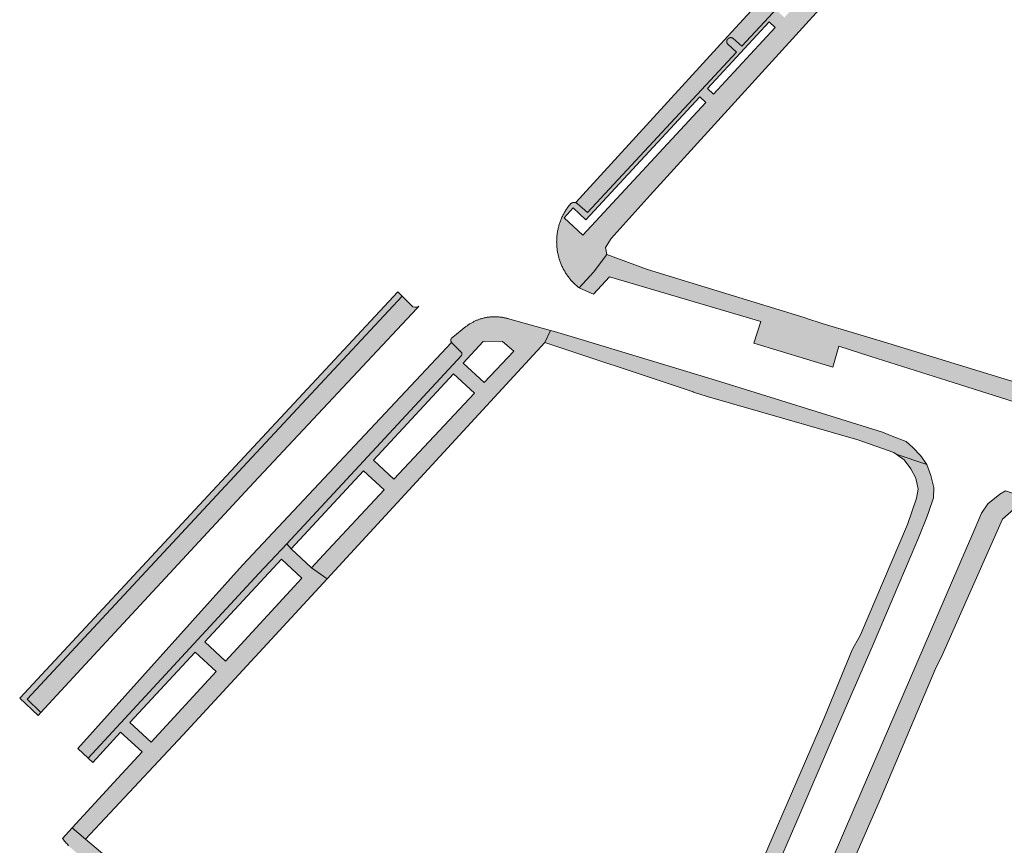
# Model space of a CAD drawing. Extents: x 97094 to 109644, y 463509 to 471969.
# Tile 276 of 362: x 104098 to 104202, y 469070 to 469157. Entities that reach past the tile are written whole.
import ezdxf

# ---------------------------------------------------------------- set-up
doc = ezdxf.new("R2010")
doc.units = 0
doc.layers.add('109 Onkruidbestrijding elementen', color=6, linetype='Continuous', lineweight=20, true_color=0xff00ff)

msp = doc.modelspace()

# ---------------------------------------------------------------- hatches: boundary and pattern name
at = {"layer": '109 Onkruidbestrijding elementen', "true_color": 0xff00ff}
h = msp.add_hatch(color=6, dxfattribs=at)
h.paths.add_polyline_path([(104160.36, 469132.24), (104160.2, 469132.97), (104160.82, 469133.93), (104164.94, 469138.5), (104192.16, 469168.42), (104201.23, 469178.37), (104202.25, 469180), (104200.77, 469180.44), (104200.65, 469180.46), (104200.53, 469180.48), (104200.41, 469180.5), (104200.29, 469180.52), (104200.17, 469180.53), (104200.05, 469180.55), (104199.93, 469180.56), (104199.81, 469180.57), (104199.69, 469180.58), (104199.57, 469180.58), (104199.45, 469180.58), (104199.33, 469180.59), (104199.2, 469180.58), (104199.08, 469180.58), (104198.96, 469180.58), (104198.84, 469180.57), (104198.72, 469180.56), (104198.6, 469180.55), (104198.48, 469180.54), (104198.36, 469180.52), (104198.24, 469180.51), (104198.12, 469180.49), (104198, 469180.47), (104197.88, 469180.44), (104197.76, 469180.42), (104197.64, 469180.39), (104197.52, 469180.36), (104197.41, 469180.33), (104197.29, 469180.3), (104197.17, 469180.26), (104197.06, 469180.23), (104196.94, 469180.19), (104196.83, 469180.15), (104196.71, 469180.1), (104196.6, 469180.06), (104196.49, 469180.01), (104196.38, 469179.97), (104196.27, 469179.92), (104196.16, 469179.86), (104196.05, 469179.81), (104195.94, 469179.76), (104195.83, 469179.7), (104195.73, 469179.64), (104195.62, 469179.58), (104195.52, 469179.52), (104195.41, 469179.45), (104195.31, 469179.38), (104195.21, 469179.32), (104195.11, 469179.25), (104195.01, 469179.18), (104194.92, 469179.1), (104194.82, 469179.03), (104194.73, 469178.95), (104194.63, 469178.88), (104194.54, 469178.8), (104194.45, 469178.72), (104194.36, 469178.63), (104194.27, 469178.55), (104194.18, 469178.47), (104193.23, 469177.49), (104193.22, 469177.48), (104193.22, 469177.47), (104193.21, 469177.47), (104193.21, 469177.46), (104193.2, 469177.46), (104193.2, 469177.45), (104193.19, 469177.44), (104193.19, 469177.44), (104193.18, 469177.43), (104193.18, 469177.42), (104193.17, 469177.42), (104193.17, 469177.41), (104193.16, 469177.4), (104193.16, 469177.4), (104193.16, 469177.39), (104193.15, 469177.38), (104193.15, 469177.38), (104193.14, 469177.37), (104193.14, 469177.36), (104193.14, 469177.35), (104193.13, 469177.35), (104193.13, 469177.34), (104193.13, 469177.33), (104193.13, 469177.32), (104193.12, 469177.32), (104193.12, 469177.31), (104193.12, 469177.3), (104193.12, 469177.29), (104193.11, 469177.29), (104193.11, 469177.28), (104193.11, 469177.27), (104193.11, 469177.26), (104193.11, 469177.26), (104193.1, 469177.25), (104193.1, 469177.24), (104193.1, 469177.23), (104193.1, 469177.22), (104193.1, 469177.22), (104193.1, 469177.21), (104193.1, 469177.2), (104193.1, 469177.19), (104193.1, 469177.18), (104193.1, 469177.18), (104193.09, 469177.17), (104193.09, 469177.16), (104193.09, 469177.15), (104193.09, 469177.14), (104193.1, 469177.14), (104193.1, 469177.13), (104193.1, 469177.12), (104193.1, 469177.11), (104193.1, 469177.1), (104193.1, 469177.1), (104193.1, 469177.09), (104193.1, 469177.08), (104193.1, 469177.07), (104193.1, 469177.06), (104193.1, 469177.06), (104193.11, 469177.05), (104193.11, 469177.04), (104193.11, 469177.03), (104193.11, 469177.03), (104193.11, 469177.02), (104193.12, 469177.01), (104193.12, 469177), (104193.12, 469177), (104193.12, 469176.99), (104193.13, 469176.98), (104193.13, 469176.97), (104193.13, 469176.97), (104193.14, 469176.96), (104193.14, 469176.95), (104193.14, 469176.94), (104193.15, 469176.94), (104193.15, 469176.93), (104193.15, 469176.92), (104193.16, 469176.92), (104193.16, 469176.91), (104193.17, 469176.9), (104193.17, 469176.89), (104193.18, 469176.89), (104193.18, 469176.88), (104193.18, 469176.87), (104193.19, 469176.87), (104193.19, 469176.86), (104193.2, 469176.86), (104193.2, 469176.85), (104193.21, 469176.84), (104193.21, 469176.84), (104194.48, 469175.71), (104184.1, 469164.47), (104174.62, 469154.25), (104173.68, 469155.09), (104173.67, 469155.1), (104173.67, 469155.1), (104173.66, 469155.1), (104173.66, 469155.11), (104173.65, 469155.11), (104173.64, 469155.11), (104173.64, 469155.12), (104173.63, 469155.12), (104173.62, 469155.12), (104173.62, 469155.12), (104173.61, 469155.13), (104173.61, 469155.13), (104173.6, 469155.13), (104173.59, 469155.14), (104173.59, 469155.14), (104173.58, 469155.14), (104173.57, 469155.14), (104173.57, 469155.14), (104173.56, 469155.15), (104173.55, 469155.15), (104173.55, 469155.15), (104173.54, 469155.15), (104173.53, 469155.15), (104173.53, 469155.15), (104173.52, 469155.15), (104173.51, 469155.16), (104173.51, 469155.16), (104173.5, 469155.16), (104173.49, 469155.16), (104173.49, 469155.16), (104173.48, 469155.16), (104173.47, 469155.16), (104173.47, 469155.16), (104173.46, 469155.16), (104173.45, 469155.16), (104173.44, 469155.16), (104173.44, 469155.16), (104173.43, 469155.16), (104173.42, 469155.16), (104173.42, 469155.16), (104173.41, 469155.16), (104173.4, 469155.16), (104173.4, 469155.16), (104173.39, 469155.16), (104173.38, 469155.16), (104173.38, 469155.15), (104173.37, 469155.15), (104173.36, 469155.15), (104173.36, 469155.15), (104173.35, 469155.15), (104173.34, 469155.15), (104173.34, 469155.14), (104173.33, 469155.14), (104173.32, 469155.14), (104173.32, 469155.14), (104173.31, 469155.14), (104173.3, 469155.13), (104173.3, 469155.13), (104173.29, 469155.13), (104173.28, 469155.13), (104173.28, 469155.12), (104173.27, 469155.12), (104173.27, 469155.12), (104173.26, 469155.11), (104173.25, 469155.11), (104173.25, 469155.11), (104173.24, 469155.1), (104173.24, 469155.1), (104173.23, 469155.1), (104173.22, 469155.09), (104173.22, 469155.09), (104173.21, 469155.09), (104173.21, 469155.08), (104173.2, 469155.08), (104173.2, 469155.07), (104173.19, 469155.07), (104173.19, 469155.07), (104173.18, 469155.06), (104173.17, 469155.06), (104173.17, 469155.05), (104173.16, 469155.05), (104173.16, 469155.04), (104173.15, 469155.04), (104173.15, 469155.03), (104173.15, 469155.03), (104173.14, 469155.02), (104173.14, 469155.02), (104173.13, 469155.01), (104173.13, 469155.01), (104173.12, 469155), (104173.12, 469155), (104173.11, 469154.99), (104173.11, 469154.99), (104173.11, 469154.98), (104173.1, 469154.97), (104173.1, 469154.97), (104173.09, 469154.96), (104173.09, 469154.96), (104173.09, 469154.95), (104173.08, 469154.94), (104173.08, 469154.94), (104173.08, 469154.93), (104173.08, 469154.93), (104173.07, 469154.92), (104173.07, 469154.91), (104173.07, 469154.91), (104173.06, 469154.9), (104173.06, 469154.9), (104173.06, 469154.89), (104173.06, 469154.88), (104173.05, 469154.88), (104173.05, 469154.87), (104173.05, 469154.86), (104173.05, 469154.86), (104173.05, 469154.85), (104173.04, 469154.84), (104173.04, 469154.84), (104173.04, 469154.83), (104173.04, 469154.82), (104173.04, 469154.82), (104173.04, 469154.81), (104173.04, 469154.8), (104173.04, 469154.8), (104173.03, 469154.79), (104173.03, 469154.78), (104173.03, 469154.77), (104173.03, 469154.77), (104173.03, 469154.76), (104173.03, 469154.75), (104173.03, 469154.75), (104173.03, 469154.74), (104173.03, 469154.73), (104173.03, 469154.73), (104173.03, 469154.72), (104173.03, 469154.71), (104173.03, 469154.71), (104173.03, 469154.7), (104173.04, 469154.69), (104173.04, 469154.69), (104173.04, 469154.68), (104173.04, 469154.67), (104173.04, 469154.67), (104173.04, 469154.66), (104173.04, 469154.65), (104173.04, 469154.65), (104173.05, 469154.64), (104173.05, 469154.63), (104173.05, 469154.63), (104173.05, 469154.62), (104173.05, 469154.61), (104173.06, 469154.61), (104173.06, 469154.6), (104173.06, 469154.59), (104173.06, 469154.59), (104173.07, 469154.58), (104173.07, 469154.57), (104173.07, 469154.57), (104173.07, 469154.56), (104173.08, 469154.56), (104173.08, 469154.55), (104173.08, 469154.54), (104173.09, 469154.54), (104173.09, 469154.53), (104173.09, 469154.53), (104173.1, 469154.52), (104173.1, 469154.51), (104173.1, 469154.51), (104173.11, 469154.5), (104173.11, 469154.5), (104173.12, 469154.49), (104174.05, 469153.63), (104158.31, 469136.67), (104157.19, 469137.64), (104157.18, 469137.65), (104157.18, 469137.65), (104157.17, 469137.66), (104157.16, 469137.67), (104157.15, 469137.67), (104157.14, 469137.68), (104157.13, 469137.68), (104157.12, 469137.68), (104157.11, 469137.69), (104157.1, 469137.69), (104157.09, 469137.7), (104157.08, 469137.7), (104157.08, 469137.7), (104157.07, 469137.71), (104157.06, 469137.71), (104157.05, 469137.72), (104157.04, 469137.72), (104157.03, 469137.72), (104157.02, 469137.72), (104157.01, 469137.72), (104157, 469137.73), (104156.99, 469137.73), (104156.98, 469137.73), (104156.98, 469137.73), (104156.97, 469137.73), (104156.96, 469137.73), (104156.95, 469137.74), (104156.94, 469137.74), (104156.93, 469137.74), (104156.92, 469137.74), (104156.91, 469137.74), (104156.9, 469137.74), (104156.89, 469137.74), (104156.89, 469137.74), (104156.88, 469137.74), (104156.87, 469137.74), (104156.86, 469137.74), (104156.85, 469137.74), (104156.84, 469137.74), (104156.83, 469137.74), (104156.82, 469137.74), (104156.81, 469137.74), (104156.8, 469137.73), (104156.8, 469137.73), (104156.79, 469137.73), (104156.78, 469137.73), (104156.77, 469137.73), (104156.76, 469137.73), (104156.75, 469137.72), (104156.74, 469137.72), (104156.73, 469137.72), (104156.72, 469137.72), (104156.72, 469137.71), (104156.71, 469137.71), (104156.7, 469137.71), (104156.69, 469137.7), (104156.68, 469137.7), (104156.67, 469137.7), (104156.67, 469137.69), (104156.66, 469137.69), (104156.65, 469137.69), (104156.64, 469137.68), (104156.63, 469137.68), (104156.62, 469137.67), (104156.62, 469137.67), (104156.61, 469137.66), (104156.6, 469137.66), (104156.59, 469137.66), (104156.59, 469137.65), (104156.58, 469137.65), (104156.57, 469137.64), (104156.56, 469137.63), (104156.56, 469137.63), (104156.55, 469137.62), (104156.54, 469137.62), (104156.22, 469137.23), (104156.16, 469137.15), (104156.1, 469137.06), (104156.05, 469136.98), (104155.99, 469136.89), (104155.94, 469136.8), (104155.88, 469136.71), (104155.83, 469136.63), (104155.78, 469136.54), (104155.74, 469136.45), (104155.69, 469136.35), (104155.64, 469136.26), (104155.6, 469136.17), (104155.56, 469136.08), (104155.52, 469135.98), (104155.48, 469135.89), (104155.44, 469135.79), (104155.41, 469135.7), (104155.37, 469135.6), (104155.34, 469135.5), (104155.31, 469135.4), (104155.28, 469135.31), (104155.25, 469135.21), (104155.22, 469135.11), (104155.2, 469135.01), (104155.18, 469134.91), (104155.16, 469134.81), (104155.14, 469134.71), (104155.12, 469134.61), (104155.1, 469134.5), (104155.09, 469134.4), (104155.08, 469134.3), (104155.07, 469134.2), (104155.06, 469134.1), (104155.05, 469133.99), (104155.04, 469133.89), (104155.04, 469133.79), (104155.04, 469133.69), (104155.03, 469133.58), (104155.04, 469133.48), (104155.04, 469133.38), (104155.04, 469133.28), (104155.05, 469133.17), (104155.06, 469133.07), (104155.07, 469132.97), (104155.08, 469132.87), (104155.09, 469132.77), (104155.1, 469132.67), (104155.12, 469132.56), (104155.14, 469132.46), (104155.16, 469132.36), (104155.18, 469132.26), (104155.2, 469132.16), (104155.23, 469132.06), (104155.25, 469131.96), (104155.28, 469131.86), (104155.31, 469131.77), (104155.34, 469131.67), (104155.37, 469131.57), (104155.41, 469131.47), (104155.44, 469131.38), (104155.48, 469131.28), (104155.52, 469131.19), (104155.56, 469131.09), (104155.6, 469131), (104155.64, 469130.91), (104155.69, 469130.82), (104155.74, 469130.72), (104155.78, 469130.63), (104155.83, 469130.54), (104155.89, 469130.46), (104155.94, 469130.37), (104155.99, 469130.28), (104156.05, 469130.19), (104156.1, 469130.11), (104156.16, 469130.02), (104156.22, 469129.94), (104156.28, 469129.86), (104156.35, 469129.78), (104156.41, 469129.7), (104156.48, 469129.62), (104156.54, 469129.54), (104156.61, 469129.46), (104156.68, 469129.39), (104156.75, 469129.31), (104156.82, 469129.24), (104156.89, 469129.17), (104156.97, 469129.1), (104157.04, 469129.03), (104157.12, 469128.96), (104157.2, 469128.89), (104157.27, 469128.82), (104157.35, 469128.76), (104157.43, 469128.7), (104158.92, 469130.38), (104160.36, 469132.24)])
h.paths.add_polyline_path([(104178.49, 469157.88), (104184.82, 469164.71), (104185.45, 469164.12), (104179.12, 469157.29), (104178.49, 469157.88)])
h.paths.add_polyline_path([(104193.79, 469177.26), (104194.59, 469178.13), (104196.65, 469176.22), (104186.38, 469165.13), (104185.75, 469165.72), (104195.22, 469175.94), (104193.79, 469177.26)])
h.paths.add_polyline_path([(104156.79, 469137.16), (104158.14, 469135.91), (104170.18, 469148.9), (104170.81, 469148.32), (104157.8, 469134.28), (104155.82, 469136.11), (104156.79, 469137.16)])
h.paths.add_polyline_path([(104177.51, 469156.82), (104178.14, 469156.24), (104171.62, 469149.2), (104170.99, 469149.78), (104177.51, 469156.82)])
for points in [[(104173.68, 469155.09), (104174.62, 469154.25), (104184.1, 469164.47), (104194.48, 469175.71), (104193.21, 469176.84), (104193.07, 469176.97), (104172.76, 469154.89), (104157.05, 469137.72), (104157.06, 469137.71), (104157.07, 469137.71), (104157.08, 469137.7), (104157.08, 469137.7), (104157.09, 469137.7), (104157.1, 469137.69), (104157.11, 469137.69), (104157.12, 469137.68), (104157.13, 469137.68), (104157.14, 469137.68), (104157.15, 469137.67), (104157.16, 469137.67), (104157.17, 469137.66), (104157.18, 469137.65), (104157.18, 469137.65), (104157.19, 469137.64), (104158.31, 469136.67), (104174.05, 469153.63), (104173.12, 469154.49), (104173.11, 469154.5), (104173.11, 469154.5), (104173.1, 469154.51), (104173.1, 469154.51), (104173.1, 469154.52), (104173.09, 469154.53), (104173.09, 469154.53), (104173.09, 469154.54), (104173.08, 469154.54), (104173.08, 469154.55), (104173.08, 469154.56), (104173.07, 469154.56), (104173.07, 469154.57), (104173.07, 469154.57), (104173.07, 469154.58), (104173.06, 469154.59), (104173.06, 469154.59), (104173.06, 469154.6), (104173.06, 469154.61), (104173.05, 469154.61), (104173.05, 469154.62), (104173.05, 469154.63), (104173.05, 469154.63), (104173.05, 469154.64), (104173.04, 469154.65), (104173.04, 469154.65), (104173.04, 469154.66), (104173.04, 469154.67), (104173.04, 469154.67), (104173.04, 469154.68), (104173.04, 469154.69), (104173.04, 469154.69), (104173.03, 469154.7), (104173.03, 469154.71), (104173.03, 469154.71), (104173.03, 469154.72), (104173.03, 469154.73), (104173.03, 469154.73), (104173.03, 469154.74), (104173.03, 469154.75), (104173.03, 469154.75), (104173.03, 469154.76), (104173.03, 469154.77), (104173.03, 469154.77), (104173.03, 469154.78), (104173.03, 469154.79), (104173.04, 469154.8), (104173.04, 469154.8), (104173.04, 469154.81), (104173.04, 469154.82), (104173.04, 469154.82), (104173.04, 469154.83), (104173.04, 469154.84), (104173.04, 469154.84), (104173.05, 469154.85), (104173.05, 469154.86), (104173.05, 469154.86), (104173.05, 469154.87), (104173.05, 469154.88), (104173.06, 469154.88), (104173.06, 469154.89), (104173.06, 469154.9), (104173.06, 469154.9), (104173.07, 469154.91), (104173.07, 469154.91), (104173.07, 469154.92), (104173.08, 469154.93), (104173.08, 469154.93), (104173.08, 469154.94), (104173.08, 469154.94), (104173.09, 469154.95), (104173.09, 469154.96), (104173.09, 469154.96), (104173.1, 469154.97), (104173.1, 469154.97), (104173.11, 469154.98), (104173.11, 469154.99), (104173.11, 469154.99), (104173.12, 469155), (104173.12, 469155), (104173.13, 469155.01), (104173.13, 469155.01), (104173.14, 469155.02), (104173.14, 469155.02), (104173.15, 469155.03), (104173.15, 469155.03), (104173.15, 469155.04), (104173.16, 469155.04), (104173.16, 469155.05), (104173.17, 469155.05), (104173.17, 469155.06), (104173.18, 469155.06), (104173.19, 469155.07), (104173.19, 469155.07), (104173.2, 469155.07), (104173.2, 469155.08), (104173.21, 469155.08), (104173.21, 469155.09), (104173.22, 469155.09), (104173.22, 469155.09), (104173.23, 469155.1), (104173.24, 469155.1), (104173.24, 469155.1), (104173.25, 469155.11), (104173.25, 469155.11), (104173.26, 469155.11), (104173.27, 469155.12), (104173.27, 469155.12), (104173.28, 469155.12), (104173.28, 469155.13), (104173.29, 469155.13), (104173.3, 469155.13), (104173.3, 469155.13), (104173.31, 469155.14), (104173.32, 469155.14), (104173.32, 469155.14), (104173.33, 469155.14), (104173.34, 469155.14), (104173.34, 469155.15), (104173.35, 469155.15), (104173.36, 469155.15), (104173.36, 469155.15), (104173.37, 469155.15), (104173.38, 469155.15), (104173.38, 469155.16), (104173.39, 469155.16), (104173.4, 469155.16), (104173.4, 469155.16), (104173.41, 469155.16), (104173.42, 469155.16), (104173.42, 469155.16), (104173.43, 469155.16), (104173.44, 469155.16), (104173.44, 469155.16), (104173.45, 469155.16), (104173.46, 469155.16), (104173.47, 469155.16), (104173.47, 469155.16), (104173.48, 469155.16), (104173.49, 469155.16), (104173.49, 469155.16), (104173.5, 469155.16), (104173.51, 469155.16), (104173.51, 469155.16), (104173.52, 469155.15), (104173.53, 469155.15), (104173.53, 469155.15), (104173.54, 469155.15), (104173.55, 469155.15), (104173.55, 469155.15), (104173.56, 469155.15), (104173.57, 469155.14), (104173.57, 469155.14), (104173.58, 469155.14), (104173.59, 469155.14), (104173.59, 469155.14), (104173.6, 469155.13), (104173.61, 469155.13), (104173.61, 469155.13), (104173.62, 469155.12), (104173.62, 469155.12), (104173.63, 469155.12), (104173.64, 469155.12), (104173.64, 469155.11), (104173.65, 469155.11), (104173.66, 469155.11), (104173.66, 469155.1), (104173.67, 469155.1), (104173.67, 469155.1), (104173.68, 469155.09)], [(104226.12, 469109.68), (104226.82, 469111.62), (104225.73, 469111.95), (104189.62, 469123), (104183.13, 469124.96), (104182.9, 469125.03), (104181.61, 469125.44), (104181.2, 469125.57), (104164.63, 469130.64), (104160.36, 469132.24), (104158.92, 469130.38), (104157.43, 469128.7), (104158.77, 469128.1), (104158.93, 469128.05), (104160.62, 469129.87), (104176.65, 469125.14), (104175.9, 469122.88), (104184.25, 469120.33), (104184.87, 469122.55), (104188.26, 469121.45), (104196.32, 469118.92), (104204.22, 469116.4), (104204.77, 469116.23), (104205.81, 469115.9), (104210.32, 469114.46), (104211.64, 469114.04), (104213.37, 469113.49), (104226.12, 469109.68)], [(104138.24, 469128.28), (104118.17, 469106.75), (104098.24, 469085.35), (104100.18, 469083.51), (104100.48, 469083.83), (104099.04, 469085.23), (104122.78, 469110.78), (104138.7, 469127.84), (104138.24, 469128.28)], [(104100.48, 469083.83), (104104.75, 469088.43), (104122.99, 469108.15), (104140.24, 469126.53), (104140.35, 469126.65), (104140.46, 469126.78), (104140.25, 469126.68), (104140.05, 469126.67), (104139.84, 469126.72), (104138.7, 469127.84), (104122.78, 469110.78), (104099.04, 469085.23), (104100.48, 469083.83)], [(104190.96, 469111.13), (104194.18, 469110.04), (104193.51, 469110.99), (104192.72, 469111.85), (104191.99, 469112.48), (104190.71, 469112.98), (104189.52, 469113.45), (104172.28, 469118.81), (104157.63, 469123.24), (104154.8, 469124.09), (104154.38, 469124.22), (104153.77, 469122.93), (104168.1, 469118.17), (104169.46, 469117.72), (104169.51, 469117.7), (104170.97, 469117.21), (104186.89, 469112.66), (104190.69, 469111.32), (104190.96, 469111.13)], [(104104.38, 469080.03), (104105.49, 469079.01), (104123.55, 469098.5), (104126.48, 469101.65), (104144.98, 469121.55), (104145, 469121.64), (104145, 469121.83), (104143.92, 469122.95), (104121.79, 469099.41), (104104.38, 469080.03)], [(104186.99, 469091.7), (104186.33, 469090.52), (104186.31, 469090.46), (104183.3, 469083.16), (104167.23, 469046.05), (104158.62, 469026.06), (104157.63, 469024.32), (104159.24, 469023.53), (104159.9, 469024.92), (104161.47, 469028.73), (104165.6, 469037.93), (104170.51, 469049.18), (104174.36, 469058.36), (104180.33, 469072.1), (104184.39, 469081.53), (104188.53, 469091), (104192.54, 469100.46), (104193.32, 469102.28), (104194.18, 469104.48), (104194.41, 469105.06), (104194.89, 469106.51), (104194.93, 469107.61), (104194.62, 469108.89), (104194.18, 469110.04), (104190.96, 469111.13), (104191.81, 469110.54), (104192.51, 469109.59), (104193.04, 469108.59), (104193.29, 469107.44), (104193.1, 469106.49), (104192.15, 469103.71), (104187.18, 469092.05), (104186.99, 469091.7)], [(104195.17, 469088.6), (104195.7, 469089.65), (104196, 469090.26), (104202.2, 469104.26), (104203.38, 469105.31), (104204.47, 469105.81), (104205.51, 469106.06), (104206.11, 469106.07), (104202.52, 469107.27), (104201.91, 469106.9), (104200.65, 469105.87), (104199.97, 469104.9), (104198.95, 469102.5), (104198.37, 469101.12), (104186.47, 469073.59), (104174.91, 469046.77), (104165.13, 469024.43), (104164.35, 469022.57), (104164.31, 469022.48), (104164.27, 469022.4), (104164.23, 469022.31), (104164.19, 469022.22), (104164.16, 469022.14), (104164.13, 469022.05), (104164.09, 469021.96), (104164.06, 469021.88), (104164.04, 469021.79), (104164.01, 469021.7), (104163.98, 469021.61), (104163.96, 469021.52), (104163.94, 469021.43), (104163.91, 469021.34), (104163.9, 469021.24), (104163.88, 469021.15), (104163.86, 469021.06), (104163.85, 469020.97), (104163.83, 469020.88), (104163.82, 469020.78), (104163.81, 469020.69), (104163.8, 469020.6), (104163.79, 469020.51), (104163.79, 469020.41), (104163.78, 469020.32), (104163.78, 469020.23), (104163.78, 469020.13), (104163.78, 469020.04), (104163.78, 469019.95), (104163.79, 469019.85), (104163.79, 469019.76), (104163.8, 469019.67), (104163.81, 469019.58), (104163.82, 469019.48), (104163.83, 469019.39), (104163.84, 469019.3), (104163.85, 469019.21), (104163.87, 469019.11), (104163.89, 469019.02), (104163.91, 469018.93), (104163.93, 469018.84), (104163.95, 469018.75), (104163.97, 469018.66), (104164, 469018.57), (104164.03, 469018.48), (104164.05, 469018.39), (104164.08, 469018.3), (104164.11, 469018.21), (104164.15, 469018.13), (104164.18, 469018.04), (104164.22, 469017.95), (104164.25, 469017.87), (104164.29, 469017.78), (104164.33, 469017.7), (104164.37, 469017.62), (104164.42, 469017.53), (104164.46, 469017.45), (104164.5, 469017.37), (104164.55, 469017.29), (104164.6, 469017.21), (104164.65, 469017.13), (104164.7, 469017.05), (104164.75, 469016.97), (104167.21, 469020.49), (104167.04, 469020.93), (104166.92, 469021.98), (104167.07, 469023.23), (104170.09, 469030.71), (104173.72, 469038.62), (104174.14, 469039.83), (104174.29, 469040.26), (104175.27, 469042.59), (104189.26, 469074.62), (104195.17, 469088.6)], [(104102.76, 469070.52), (104102.84, 469070.42), (104102.91, 469070.32), (104102.99, 469070.22), (104103.08, 469070.12), (104103.16, 469070.02), (104103.25, 469069.93), (104103.33, 469069.83), (104103.42, 469069.74), (104103.51, 469069.65), (104103.6, 469069.56), (104103.7, 469069.47), (104103.79, 469069.39), (104103.89, 469069.3), (104103.99, 469069.22), (104105.46, 469067.98), (104117.41, 469057.91), (104139.84, 469039.15), (104157.63, 469024.32), (104158.62, 469026.06), (104137.62, 469043.48), (104135.38, 469045.36), (104133.07, 469047.34), (104131.61, 469048.6), (104131.35, 469048.82), (104131.33, 469048.8), (104119.98, 469058.29), (104116.74, 469060.7), (104105.2, 469070.44), (104103.8, 469071.65), (104102.76, 469070.52)]]:
    msp.add_hatch(color=6, dxfattribs=at).paths.add_polyline_path(points)
h = msp.add_hatch(color=6, dxfattribs=at)
h.paths.add_polyline_path([(104126.48, 469101.65), (104126.95, 469101.12), (104134.62, 469109.38), (104136.79, 469107.37), (104130.36, 469100.5), (104129.1, 469099.12), (104130.75, 469097.97), (104153.77, 469122.93), (104154.38, 469124.22), (104150.07, 469125.41), (104149.99, 469125.43), (104149.91, 469125.46), (104149.83, 469125.48), (104149.75, 469125.5), (104149.67, 469125.52), (104149.59, 469125.54), (104149.5, 469125.56), (104149.42, 469125.57), (104149.34, 469125.59), (104149.26, 469125.6), (104149.18, 469125.61), (104149.09, 469125.63), (104149.01, 469125.63), (104148.93, 469125.64), (104148.85, 469125.65), (104148.76, 469125.66), (104148.68, 469125.66), (104148.6, 469125.66), (104148.51, 469125.66), (104148.43, 469125.66), (104148.35, 469125.66), (104148.26, 469125.66), (104148.18, 469125.65), (104148.1, 469125.65), (104148.02, 469125.64), (104147.93, 469125.63), (104147.85, 469125.62), (104147.77, 469125.61), (104147.69, 469125.6), (104147.6, 469125.58), (104147.52, 469125.57), (104147.44, 469125.55), (104147.36, 469125.53), (104147.28, 469125.51), (104147.2, 469125.49), (104147.12, 469125.47), (104147.04, 469125.45), (104146.96, 469125.42), (104146.88, 469125.4), (104146.8, 469125.37), (104146.72, 469125.34), (104146.65, 469125.31), (104146.57, 469125.28), (104146.49, 469125.25), (104146.42, 469125.21), (104146.34, 469125.18), (104146.27, 469125.14), (104146.19, 469125.1), (104146.12, 469125.06), (104146.05, 469125.02), (104145.98, 469124.98), (104145.9, 469124.94), (104145.83, 469124.9), (104145.76, 469124.85), (104145.69, 469124.8), (104145.63, 469124.76), (104145.56, 469124.71), (104145.49, 469124.66), (104145.43, 469124.61), (104144.05, 469123.51), (104144.05, 469123.5), (104144.04, 469123.5), (104144.04, 469123.5), (104144.03, 469123.49), (104144.03, 469123.49), (104144.02, 469123.49), (104144.02, 469123.49), (104144.01, 469123.48), (104144.01, 469123.48), (104144, 469123.47), (104144, 469123.47), (104143.99, 469123.47), (104143.99, 469123.46), (104143.98, 469123.46), (104143.98, 469123.45), (104143.97, 469123.45), (104143.97, 469123.45), (104143.96, 469123.44), (104143.96, 469123.44), (104143.95, 469123.43), (104143.95, 469123.43), (104143.95, 469123.42), (104143.94, 469123.42), (104143.94, 469123.41), (104143.93, 469123.41), (104143.93, 469123.4), (104143.93, 469123.4), (104143.92, 469123.39), (104143.92, 469123.39), (104143.91, 469123.38), (104143.91, 469123.38), (104143.91, 469123.37), (104143.9, 469123.37), (104143.9, 469123.36), (104143.9, 469123.36), (104143.89, 469123.35), (104143.89, 469123.35), (104143.89, 469123.34), (104143.89, 469123.34), (104143.88, 469123.33), (104143.88, 469123.32), (104143.88, 469123.32), (104143.88, 469123.31), (104143.87, 469123.31), (104143.87, 469123.3), (104143.87, 469123.3), (104143.87, 469123.29), (104143.86, 469123.28), (104143.86, 469123.28), (104143.86, 469123.27), (104143.86, 469123.27), (104143.86, 469123.26), (104143.86, 469123.25), (104143.86, 469123.25), (104143.85, 469123.24), (104143.85, 469123.23), (104143.85, 469123.23), (104143.85, 469123.22), (104143.85, 469123.22), (104143.85, 469123.21), (104143.85, 469123.2), (104143.85, 469123.2), (104143.85, 469123.19), (104143.85, 469123.18), (104143.85, 469123.18), (104143.85, 469123.17), (104143.85, 469123.17), (104143.85, 469123.16), (104143.85, 469123.15), (104143.85, 469123.15), (104143.85, 469123.14), (104143.85, 469123.13), (104143.85, 469123.13), (104143.85, 469123.12), (104143.85, 469123.12), (104143.85, 469123.11), (104143.85, 469123.1), (104143.85, 469123.1), (104143.86, 469123.09), (104143.86, 469123.09), (104143.86, 469123.08), (104143.86, 469123.07), (104143.86, 469123.07), (104143.86, 469123.06), (104143.87, 469123.05), (104143.87, 469123.05), (104143.87, 469123.04), (104143.87, 469123.04), (104143.87, 469123.03), (104143.88, 469123.02), (104143.88, 469123.02), (104143.88, 469123.01), (104143.88, 469123.01), (104143.89, 469123), (104143.89, 469123), (104143.89, 469122.99), (104143.9, 469122.98), (104143.9, 469122.98), (104143.9, 469122.97), (104143.9, 469122.97), (104143.91, 469122.96), (104143.91, 469122.96), (104143.92, 469122.95), (104143.92, 469122.95), (104145, 469121.83), (104145, 469121.64), (104144.98, 469121.55), (104126.48, 469101.65)])
h.paths.add_polyline_path([(104137.83, 469108.48), (104135.66, 469110.5), (104136.55, 469111.46), (104144.11, 469119.63), (104146.33, 469117.57), (104137.83, 469108.48)])
h.paths.add_polyline_path([(104147.26, 469123.04), (104147.37, 469123.09), (104149.32, 469123.05), (104150.5, 469122.03), (104147.38, 469118.7), (104145.16, 469120.76), (104147.26, 469123.04)])
h = msp.add_hatch(color=6, dxfattribs=at)
h.paths.add_polyline_path([(104126.95, 469101.12), (104126.48, 469101.65), (104123.55, 469098.5), (104105.49, 469079.01), (104105.96, 469078.55), (104108.92, 469081.74), (104111.18, 469079.66), (104108.19, 469076.42), (104103.8, 469071.65), (104105.2, 469070.44), (104115.51, 469081.44), (104130.75, 469097.97), (104129.1, 469099.12), (104126.95, 469101.12)])
h.paths.add_polyline_path([(104120.02, 469089.26), (104117.82, 469091.31), (104125.93, 469100.03), (104128.09, 469098.03), (104120.02, 469089.26)])
h.paths.add_polyline_path([(104116.8, 469090.21), (104119.01, 469088.16), (104112.13, 469080.7), (104109.88, 469082.77), (104116.8, 469090.21)])

# ---------------------------------------------------------------- linework, layer by layer
at = {"layer": '109 Onkruidbestrijding elementen', "color": 3, "true_color": 0x00ff00}
for points in [[(104193.07, 469176.97), (104172.76, 469154.89), (104157.05, 469137.72), (104157.06, 469137.71), (104157.07, 469137.71), (104157.08, 469137.7), (104157.08, 469137.7), (104157.09, 469137.7), (104157.1, 469137.69), (104157.11, 469137.69), (104157.12, 469137.68), (104157.13, 469137.68), (104157.14, 469137.68), (104157.15, 469137.67), (104157.16, 469137.67), (104157.17, 469137.66), (104157.18, 469137.65), (104157.18, 469137.65), (104157.19, 469137.64), (104158.31, 469136.67), (104174.05, 469153.63), (104173.12, 469154.49), (104173.11, 469154.5), (104173.11, 469154.5), (104173.1, 469154.51), (104173.1, 469154.51), (104173.1, 469154.52), (104173.09, 469154.53), (104173.09, 469154.53), (104173.09, 469154.54), (104173.08, 469154.54), (104173.08, 469154.55), (104173.08, 469154.56), (104173.07, 469154.56), (104173.07, 469154.57), (104173.07, 469154.57), (104173.07, 469154.58), (104173.06, 469154.59), (104173.06, 469154.59), (104173.06, 469154.6), (104173.06, 469154.61), (104173.05, 469154.61), (104173.05, 469154.62), (104173.05, 469154.63), (104173.05, 469154.63), (104173.05, 469154.64), (104173.04, 469154.65), (104173.04, 469154.65), (104173.04, 469154.66), (104173.04, 469154.67), (104173.04, 469154.67), (104173.04, 469154.68), (104173.04, 469154.69), (104173.04, 469154.69), (104173.03, 469154.7), (104173.03, 469154.71), (104173.03, 469154.71), (104173.03, 469154.72), (104173.03, 469154.73), (104173.03, 469154.73), (104173.03, 469154.74), (104173.03, 469154.75), (104173.03, 469154.75), (104173.03, 469154.76), (104173.03, 469154.77), (104173.03, 469154.77), (104173.03, 469154.78), (104173.03, 469154.79), (104173.04, 469154.8), (104173.04, 469154.8), (104173.04, 469154.81), (104173.04, 469154.82), (104173.04, 469154.82), (104173.04, 469154.83), (104173.04, 469154.84), (104173.04, 469154.84), (104173.05, 469154.85), (104173.05, 469154.86), (104173.05, 469154.86), (104173.05, 469154.87), (104173.05, 469154.88), (104173.06, 469154.88), (104173.06, 469154.89), (104173.06, 469154.9), (104173.06, 469154.9), (104173.07, 469154.91), (104173.07, 469154.91), (104173.07, 469154.92), (104173.08, 469154.93), (104173.08, 469154.93), (104173.08, 469154.94), (104173.08, 469154.94), (104173.09, 469154.95), (104173.09, 469154.96), (104173.09, 469154.96), (104173.1, 469154.97), (104173.1, 469154.97), (104173.11, 469154.98), (104173.11, 469154.99), (104173.11, 469154.99), (104173.12, 469155), (104173.12, 469155), (104173.13, 469155.01), (104173.13, 469155.01), (104173.14, 469155.02), (104173.14, 469155.02), (104173.15, 469155.03), (104173.15, 469155.03), (104173.15, 469155.04), (104173.16, 469155.04), (104173.16, 469155.05), (104173.17, 469155.05), (104173.17, 469155.06), (104173.18, 469155.06), (104173.19, 469155.07), (104173.19, 469155.07), (104173.2, 469155.07), (104173.2, 469155.08), (104173.21, 469155.08), (104173.21, 469155.09), (104173.22, 469155.09), (104173.22, 469155.09), (104173.23, 469155.1), (104173.24, 469155.1), (104173.24, 469155.1), (104173.25, 469155.11), (104173.25, 469155.11), (104173.26, 469155.11), (104173.27, 469155.12), (104173.27, 469155.12), (104173.28, 469155.12), (104173.28, 469155.13), (104173.29, 469155.13), (104173.3, 469155.13), (104173.3, 469155.13), (104173.31, 469155.14), (104173.32, 469155.14), (104173.32, 469155.14), (104173.33, 469155.14), (104173.34, 469155.14), (104173.34, 469155.15), (104173.35, 469155.15), (104173.36, 469155.15), (104173.36, 469155.15), (104173.37, 469155.15), (104173.38, 469155.15), (104173.38, 469155.16), (104173.39, 469155.16), (104173.4, 469155.16), (104173.4, 469155.16), (104173.41, 469155.16), (104173.42, 469155.16), (104173.42, 469155.16), (104173.43, 469155.16), (104173.44, 469155.16), (104173.44, 469155.16), (104173.45, 469155.16), (104173.46, 469155.16), (104173.47, 469155.16), (104173.47, 469155.16), (104173.48, 469155.16), (104173.49, 469155.16), (104173.49, 469155.16), (104173.5, 469155.16), (104173.51, 469155.16), (104173.51, 469155.16), (104173.52, 469155.15), (104173.53, 469155.15), (104173.53, 469155.15), (104173.54, 469155.15), (104173.55, 469155.15), (104173.55, 469155.15), (104173.56, 469155.15), (104173.57, 469155.14), (104173.57, 469155.14), (104173.58, 469155.14), (104173.59, 469155.14), (104173.59, 469155.14), (104173.6, 469155.13), (104173.61, 469155.13), (104173.61, 469155.13), (104173.62, 469155.12), (104173.62, 469155.12), (104173.63, 469155.12), (104173.64, 469155.12), (104173.64, 469155.11), (104173.65, 469155.11), (104173.66, 469155.11), (104173.66, 469155.1), (104173.67, 469155.1), (104173.67, 469155.1), (104173.68, 469155.09), (104173.68, 469155.09), (104174.62, 469154.25), (104184.1, 469164.47)], [(104184.1, 469164.47), (104174.62, 469154.25), (104173.68, 469155.09), (104173.67, 469155.1), (104173.67, 469155.1), (104173.66, 469155.1), (104173.66, 469155.11), (104173.65, 469155.11), (104173.64, 469155.11), (104173.64, 469155.12), (104173.63, 469155.12), (104173.62, 469155.12), (104173.62, 469155.12), (104173.61, 469155.13), (104173.61, 469155.13), (104173.6, 469155.13), (104173.59, 469155.14), (104173.59, 469155.14), (104173.58, 469155.14), (104173.57, 469155.14), (104173.57, 469155.14), (104173.56, 469155.15), (104173.55, 469155.15), (104173.55, 469155.15), (104173.54, 469155.15), (104173.53, 469155.15), (104173.53, 469155.15), (104173.52, 469155.15), (104173.51, 469155.16), (104173.51, 469155.16), (104173.5, 469155.16), (104173.49, 469155.16), (104173.49, 469155.16), (104173.48, 469155.16), (104173.47, 469155.16), (104173.47, 469155.16), (104173.46, 469155.16), (104173.45, 469155.16), (104173.44, 469155.16), (104173.44, 469155.16), (104173.43, 469155.16), (104173.42, 469155.16), (104173.42, 469155.16), (104173.41, 469155.16), (104173.4, 469155.16), (104173.4, 469155.16), (104173.39, 469155.16), (104173.38, 469155.16), (104173.38, 469155.15), (104173.37, 469155.15), (104173.36, 469155.15), (104173.36, 469155.15), (104173.35, 469155.15), (104173.34, 469155.15), (104173.34, 469155.14), (104173.33, 469155.14), (104173.32, 469155.14), (104173.32, 469155.14), (104173.31, 469155.14), (104173.3, 469155.13), (104173.3, 469155.13), (104173.29, 469155.13), (104173.28, 469155.13), (104173.28, 469155.12), (104173.27, 469155.12), (104173.27, 469155.12), (104173.26, 469155.11), (104173.25, 469155.11), (104173.25, 469155.11), (104173.24, 469155.1), (104173.24, 469155.1), (104173.23, 469155.1), (104173.22, 469155.09), (104173.22, 469155.09), (104173.21, 469155.09), (104173.21, 469155.08), (104173.2, 469155.08), (104173.2, 469155.07), (104173.19, 469155.07), (104173.19, 469155.07), (104173.18, 469155.06), (104173.17, 469155.06), (104173.17, 469155.05), (104173.16, 469155.05), (104173.16, 469155.04), (104173.15, 469155.04), (104173.15, 469155.03), (104173.15, 469155.03), (104173.14, 469155.02), (104173.14, 469155.02), (104173.13, 469155.01), (104173.13, 469155.01), (104173.12, 469155), (104173.12, 469155), (104173.11, 469154.99), (104173.11, 469154.99), (104173.11, 469154.98), (104173.1, 469154.97), (104173.1, 469154.97), (104173.09, 469154.96), (104173.09, 469154.96), (104173.09, 469154.95), (104173.08, 469154.94), (104173.08, 469154.94), (104173.08, 469154.93), (104173.08, 469154.93), (104173.07, 469154.92), (104173.07, 469154.91), (104173.07, 469154.91), (104173.06, 469154.9), (104173.06, 469154.9), (104173.06, 469154.89), (104173.06, 469154.88), (104173.05, 469154.88), (104173.05, 469154.87), (104173.05, 469154.86), (104173.05, 469154.86), (104173.05, 469154.85), (104173.04, 469154.84), (104173.04, 469154.84), (104173.04, 469154.83), (104173.04, 469154.82), (104173.04, 469154.82), (104173.04, 469154.81), (104173.04, 469154.8), (104173.04, 469154.8), (104173.03, 469154.79), (104173.03, 469154.78), (104173.03, 469154.77), (104173.03, 469154.77), (104173.03, 469154.76), (104173.03, 469154.75), (104173.03, 469154.75), (104173.03, 469154.74), (104173.03, 469154.73), (104173.03, 469154.73), (104173.03, 469154.72), (104173.03, 469154.71), (104173.03, 469154.71), (104173.03, 469154.7), (104173.04, 469154.69), (104173.04, 469154.69), (104173.04, 469154.68), (104173.04, 469154.67), (104173.04, 469154.67), (104173.04, 469154.66), (104173.04, 469154.65), (104173.04, 469154.65), (104173.05, 469154.64), (104173.05, 469154.63), (104173.05, 469154.63), (104173.05, 469154.62), (104173.05, 469154.61), (104173.06, 469154.61), (104173.06, 469154.6), (104173.06, 469154.59), (104173.06, 469154.59), (104173.07, 469154.58), (104173.07, 469154.57), (104173.07, 469154.57), (104173.07, 469154.56), (104173.08, 469154.56), (104173.08, 469154.55), (104173.08, 469154.54), (104173.09, 469154.54), (104173.09, 469154.53), (104173.09, 469154.53), (104173.1, 469154.52), (104173.1, 469154.51), (104173.1, 469154.51), (104173.11, 469154.5), (104173.11, 469154.5), (104173.12, 469154.49), (104174.05, 469153.63), (104158.31, 469136.67), (104157.19, 469137.64), (104157.18, 469137.65), (104157.18, 469137.65), (104157.17, 469137.66), (104157.16, 469137.67), (104157.15, 469137.67), (104157.14, 469137.68), (104157.13, 469137.68), (104157.12, 469137.68), (104157.11, 469137.69), (104157.1, 469137.69), (104157.09, 469137.7), (104157.08, 469137.7), (104157.08, 469137.7), (104157.07, 469137.71), (104157.06, 469137.71), (104157.05, 469137.72), (104157.04, 469137.72), (104157.03, 469137.72), (104157.02, 469137.72), (104157.01, 469137.72), (104157, 469137.73), (104156.99, 469137.73), (104156.98, 469137.73), (104156.98, 469137.73), (104156.97, 469137.73), (104156.96, 469137.73), (104156.95, 469137.74), (104156.94, 469137.74), (104156.93, 469137.74), (104156.92, 469137.74), (104156.91, 469137.74), (104156.9, 469137.74), (104156.89, 469137.74), (104156.89, 469137.74), (104156.88, 469137.74), (104156.87, 469137.74), (104156.86, 469137.74), (104156.85, 469137.74), (104156.84, 469137.74), (104156.83, 469137.74), (104156.82, 469137.74), (104156.81, 469137.74), (104156.8, 469137.73), (104156.8, 469137.73), (104156.79, 469137.73), (104156.78, 469137.73), (104156.77, 469137.73), (104156.76, 469137.73), (104156.75, 469137.72), (104156.74, 469137.72), (104156.73, 469137.72), (104156.72, 469137.72), (104156.72, 469137.71), (104156.71, 469137.71), (104156.7, 469137.71), (104156.69, 469137.7), (104156.68, 469137.7), (104156.67, 469137.7), (104156.67, 469137.69), (104156.66, 469137.69), (104156.65, 469137.69), (104156.64, 469137.68), (104156.63, 469137.68), (104156.62, 469137.67), (104156.62, 469137.67), (104156.61, 469137.66), (104156.6, 469137.66), (104156.59, 469137.66), (104156.59, 469137.65), (104156.58, 469137.65), (104156.57, 469137.64), (104156.56, 469137.63), (104156.56, 469137.63), (104156.55, 469137.62), (104156.54, 469137.62), (104156.22, 469137.23), (104156.16, 469137.15), (104156.1, 469137.06), (104156.05, 469136.98), (104155.99, 469136.89), (104155.94, 469136.8), (104155.88, 469136.71), (104155.83, 469136.63), (104155.78, 469136.54), (104155.74, 469136.45), (104155.69, 469136.35), (104155.64, 469136.26), (104155.6, 469136.17), (104155.56, 469136.08), (104155.52, 469135.98), (104155.48, 469135.89), (104155.44, 469135.79), (104155.41, 469135.7), (104155.37, 469135.6), (104155.34, 469135.5), (104155.31, 469135.4), (104155.28, 469135.31), (104155.25, 469135.21), (104155.22, 469135.11), (104155.2, 469135.01), (104155.18, 469134.91), (104155.16, 469134.81), (104155.14, 469134.71), (104155.12, 469134.61), (104155.1, 469134.5), (104155.09, 469134.4), (104155.08, 469134.3), (104155.07, 469134.2), (104155.06, 469134.1), (104155.05, 469133.99), (104155.04, 469133.89), (104155.04, 469133.79), (104155.04, 469133.69), (104155.03, 469133.58), (104155.04, 469133.48), (104155.04, 469133.38), (104155.04, 469133.28), (104155.05, 469133.17), (104155.06, 469133.07), (104155.07, 469132.97), (104155.08, 469132.87), (104155.09, 469132.77), (104155.1, 469132.67), (104155.12, 469132.56), (104155.14, 469132.46), (104155.16, 469132.36), (104155.18, 469132.26), (104155.2, 469132.16), (104155.23, 469132.06), (104155.25, 469131.96), (104155.28, 469131.86), (104155.31, 469131.77), (104155.34, 469131.67), (104155.37, 469131.57), (104155.41, 469131.47), (104155.44, 469131.38), (104155.48, 469131.28), (104155.52, 469131.19), (104155.56, 469131.09), (104155.6, 469131), (104155.64, 469130.91), (104155.69, 469130.82), (104155.74, 469130.72), (104155.78, 469130.63), (104155.83, 469130.54), (104155.89, 469130.46), (104155.94, 469130.37), (104155.99, 469130.28), (104156.05, 469130.19), (104156.1, 469130.11), (104156.16, 469130.02), (104156.22, 469129.94), (104156.28, 469129.86), (104156.35, 469129.78), (104156.41, 469129.7), (104156.48, 469129.62), (104156.54, 469129.54), (104156.61, 469129.46), (104156.68, 469129.39), (104156.75, 469129.31), (104156.82, 469129.24), (104156.89, 469129.17), (104156.97, 469129.1), (104157.04, 469129.03), (104157.12, 469128.96), (104157.2, 469128.89), (104157.27, 469128.82), (104157.35, 469128.76), (104157.43, 469128.7), (104158.92, 469130.38), (104160.36, 469132.24), (104160.36, 469132.24), (104160.2, 469132.97), (104160.82, 469133.93), (104164.94, 469138.5), (104192.16, 469168.42)], [(104225.73, 469111.95), (104189.62, 469123), (104183.13, 469124.96), (104182.9, 469125.03), (104181.61, 469125.44), (104181.2, 469125.57), (104164.63, 469130.64), (104160.36, 469132.24), (104158.92, 469130.38), (104157.43, 469128.7), (104158.77, 469128.1), (104158.93, 469128.05), (104160.62, 469129.87), (104176.65, 469125.14), (104175.9, 469122.88), (104184.25, 469120.33), (104184.87, 469122.55), (104188.26, 469121.45), (104196.32, 469118.92), (104204.22, 469116.4)], [(104174.36, 469058.36), (104180.33, 469072.1), (104184.39, 469081.53), (104188.53, 469091), (104192.54, 469100.46), (104193.32, 469102.28), (104194.18, 469104.48), (104194.41, 469105.06), (104194.89, 469106.51), (104194.93, 469107.61), (104194.62, 469108.89), (104194.18, 469110.04), (104190.96, 469111.13), (104191.81, 469110.54), (104192.51, 469109.59), (104193.04, 469108.59), (104193.29, 469107.44), (104193.1, 469106.49), (104192.15, 469103.71), (104187.18, 469092.05), (104186.99, 469091.7), (104186.99, 469091.7), (104186.33, 469090.52), (104186.31, 469090.46), (104183.3, 469083.16), (104167.23, 469046.05)], [(104175.27, 469042.59), (104189.26, 469074.62), (104195.17, 469088.6), (104195.17, 469088.6), (104195.7, 469089.65), (104196, 469090.26), (104202.2, 469104.26), (104203.38, 469105.31), (104204.47, 469105.81), (104205.51, 469106.06), (104206.11, 469106.07), (104202.52, 469107.27), (104201.91, 469106.9), (104200.65, 469105.87), (104199.97, 469104.9), (104198.95, 469102.5), (104198.37, 469101.12), (104186.47, 469073.59), (104174.91, 469046.77)], [(104116.74, 469060.7), (104105.2, 469070.44), (104103.8, 469071.65), (104102.76, 469070.52), (104102.76, 469070.52), (104102.84, 469070.42), (104102.91, 469070.32), (104102.99, 469070.22), (104103.08, 469070.12), (104103.16, 469070.02), (104103.25, 469069.93), (104103.33, 469069.83), (104103.42, 469069.74)]]:
    msp.add_lwpolyline(points, dxfattribs=at)
for points in [[(104177.51, 469156.82), (104178.14, 469156.24), (104171.62, 469149.2), (104170.99, 469149.78), (104177.51, 469156.82)], [(104156.79, 469137.16), (104158.14, 469135.91), (104170.18, 469148.9), (104170.81, 469148.32), (104157.8, 469134.28), (104155.82, 469136.11), (104156.79, 469137.16)], [(104138.24, 469128.28), (104118.17, 469106.75), (104098.24, 469085.35), (104100.18, 469083.51), (104100.48, 469083.83), (104099.04, 469085.23), (104122.78, 469110.78), (104138.7, 469127.84), (104138.24, 469128.28)], [(104100.48, 469083.83), (104104.75, 469088.43), (104122.99, 469108.15), (104140.24, 469126.53), (104140.35, 469126.65), (104140.46, 469126.78), (104140.25, 469126.68), (104140.05, 469126.67), (104139.84, 469126.72), (104138.7, 469127.84), (104122.78, 469110.78), (104099.04, 469085.23), (104100.48, 469083.83)], [(104126.48, 469101.65), (104126.95, 469101.12), (104134.62, 469109.38), (104136.79, 469107.37), (104130.36, 469100.5), (104129.1, 469099.12), (104130.75, 469097.97), (104153.77, 469122.93), (104154.38, 469124.22), (104150.07, 469125.41), (104149.99, 469125.43), (104149.91, 469125.46), (104149.83, 469125.48), (104149.75, 469125.5), (104149.67, 469125.52), (104149.59, 469125.54), (104149.5, 469125.56), (104149.42, 469125.57), (104149.34, 469125.59), (104149.26, 469125.6), (104149.18, 469125.61), (104149.09, 469125.63), (104149.01, 469125.63), (104148.93, 469125.64), (104148.85, 469125.65), (104148.76, 469125.66), (104148.68, 469125.66), (104148.6, 469125.66), (104148.51, 469125.66), (104148.43, 469125.66), (104148.35, 469125.66), (104148.26, 469125.66), (104148.18, 469125.65), (104148.1, 469125.65), (104148.02, 469125.64), (104147.93, 469125.63), (104147.85, 469125.62), (104147.77, 469125.61), (104147.69, 469125.6), (104147.6, 469125.58), (104147.52, 469125.57), (104147.44, 469125.55), (104147.36, 469125.53), (104147.28, 469125.51), (104147.2, 469125.49), (104147.12, 469125.47), (104147.04, 469125.45), (104146.96, 469125.42), (104146.88, 469125.4), (104146.8, 469125.37), (104146.72, 469125.34), (104146.65, 469125.31), (104146.57, 469125.28), (104146.49, 469125.25), (104146.42, 469125.21), (104146.34, 469125.18), (104146.27, 469125.14), (104146.19, 469125.1), (104146.12, 469125.06), (104146.05, 469125.02), (104145.98, 469124.98), (104145.9, 469124.94), (104145.83, 469124.9), (104145.76, 469124.85), (104145.69, 469124.8), (104145.63, 469124.76), (104145.56, 469124.71), (104145.49, 469124.66), (104145.43, 469124.61), (104144.05, 469123.51), (104144.05, 469123.5), (104144.04, 469123.5), (104144.04, 469123.5), (104144.03, 469123.49), (104144.03, 469123.49), (104144.02, 469123.49), (104144.02, 469123.49), (104144.01, 469123.48), (104144.01, 469123.48), (104144, 469123.47), (104144, 469123.47), (104143.99, 469123.47), (104143.99, 469123.46), (104143.98, 469123.46), (104143.98, 469123.45), (104143.97, 469123.45), (104143.97, 469123.45), (104143.96, 469123.44), (104143.96, 469123.44), (104143.95, 469123.43), (104143.95, 469123.43), (104143.95, 469123.42), (104143.94, 469123.42), (104143.94, 469123.41), (104143.93, 469123.41), (104143.93, 469123.4), (104143.93, 469123.4), (104143.92, 469123.39), (104143.92, 469123.39), (104143.91, 469123.38), (104143.91, 469123.38), (104143.91, 469123.37), (104143.9, 469123.37), (104143.9, 469123.36), (104143.9, 469123.36), (104143.89, 469123.35), (104143.89, 469123.35), (104143.89, 469123.34), (104143.89, 469123.34), (104143.88, 469123.33), (104143.88, 469123.32), (104143.88, 469123.32), (104143.88, 469123.31), (104143.87, 469123.31), (104143.87, 469123.3), (104143.87, 469123.3), (104143.87, 469123.29), (104143.86, 469123.28), (104143.86, 469123.28), (104143.86, 469123.27), (104143.86, 469123.27), (104143.86, 469123.26), (104143.86, 469123.25), (104143.86, 469123.25), (104143.85, 469123.24), (104143.85, 469123.23), (104143.85, 469123.23), (104143.85, 469123.22), (104143.85, 469123.22), (104143.85, 469123.21), (104143.85, 469123.2), (104143.85, 469123.2), (104143.85, 469123.19), (104143.85, 469123.18), (104143.85, 469123.18), (104143.85, 469123.17), (104143.85, 469123.17), (104143.85, 469123.16), (104143.85, 469123.15), (104143.85, 469123.15), (104143.85, 469123.14), (104143.85, 469123.13), (104143.85, 469123.13), (104143.85, 469123.12), (104143.85, 469123.12), (104143.85, 469123.11), (104143.85, 469123.1), (104143.85, 469123.1), (104143.86, 469123.09), (104143.86, 469123.09), (104143.86, 469123.08), (104143.86, 469123.07), (104143.86, 469123.07), (104143.86, 469123.06), (104143.87, 469123.05), (104143.87, 469123.05), (104143.87, 469123.04), (104143.87, 469123.04), (104143.87, 469123.03), (104143.88, 469123.02), (104143.88, 469123.02), (104143.88, 469123.01), (104143.88, 469123.01), (104143.89, 469123), (104143.89, 469123), (104143.89, 469122.99), (104143.9, 469122.98), (104143.9, 469122.98), (104143.9, 469122.97), (104143.9, 469122.97), (104143.91, 469122.96), (104143.91, 469122.96), (104143.92, 469122.95), (104143.92, 469122.95), (104145, 469121.83), (104145, 469121.64), (104144.98, 469121.55), (104126.48, 469101.65)], [(104190.96, 469111.13), (104194.18, 469110.04), (104193.51, 469110.99), (104192.72, 469111.85), (104191.99, 469112.48), (104190.71, 469112.98), (104189.52, 469113.45), (104172.28, 469118.81), (104157.63, 469123.24), (104154.8, 469124.09), (104154.38, 469124.22), (104153.77, 469122.93), (104168.1, 469118.17), (104169.46, 469117.72), (104169.51, 469117.7), (104170.97, 469117.21), (104186.89, 469112.66), (104190.69, 469111.32), (104190.96, 469111.13)], [(104147.26, 469123.04), (104147.37, 469123.09), (104149.32, 469123.05), (104150.5, 469122.03), (104147.38, 469118.7), (104145.16, 469120.76), (104147.26, 469123.04)], [(104104.38, 469080.03), (104105.49, 469079.01), (104123.55, 469098.5), (104126.48, 469101.65), (104144.98, 469121.55), (104145, 469121.64), (104145, 469121.83), (104143.92, 469122.95), (104121.79, 469099.41), (104104.38, 469080.03)], [(104137.83, 469108.48), (104135.66, 469110.5), (104136.55, 469111.46), (104144.11, 469119.63), (104146.33, 469117.57), (104137.83, 469108.48)], [(104126.95, 469101.12), (104126.48, 469101.65), (104123.55, 469098.5), (104105.49, 469079.01), (104105.96, 469078.55), (104108.92, 469081.74), (104111.18, 469079.66), (104108.19, 469076.42), (104103.8, 469071.65), (104105.2, 469070.44), (104115.51, 469081.44), (104130.75, 469097.97), (104129.1, 469099.12), (104126.95, 469101.12)], [(104120.02, 469089.26), (104117.82, 469091.31), (104125.93, 469100.03), (104128.09, 469098.03), (104120.02, 469089.26)], [(104116.8, 469090.21), (104119.01, 469088.16), (104112.13, 469080.7), (104109.88, 469082.77), (104116.8, 469090.21)]]:
    msp.add_lwpolyline(points, close=True, dxfattribs=at)

doc.saveas('drawing.dxf')
